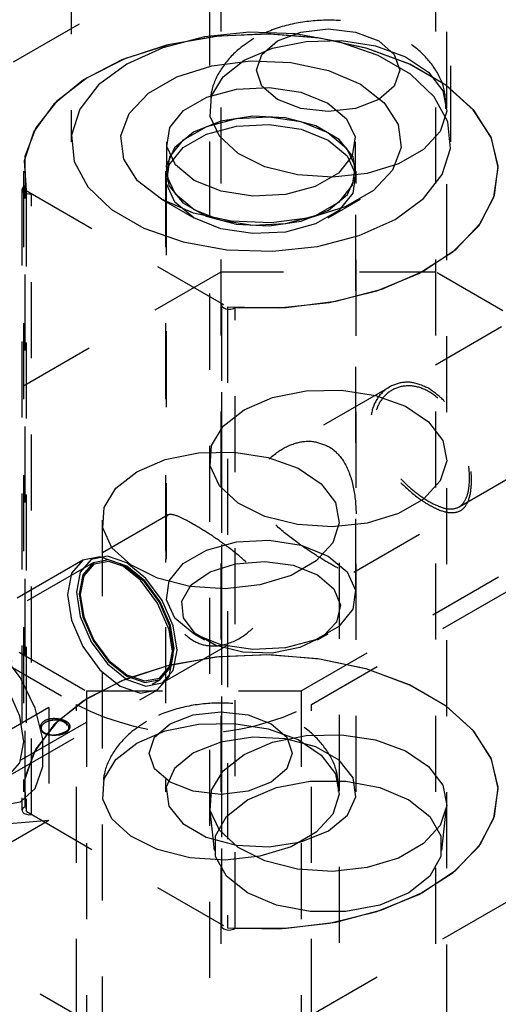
# Model space of a CAD drawing. Header units: inches. Extents: x 1907 to 2452, y -210 to -54.
# Tile 492 of 656: x 2003.591 to 2004.221, y -193.861 to -192.566. Entities that reach past the tile are written whole.
import ezdxf

# ---------------------------------------------------------------- set-up
doc = ezdxf.new("R2010")
doc.units = ezdxf.units.IN
doc.header["$LTSCALE"] = 0.5
doc.header["$MEASUREMENT"] = 0
doc.linetypes.add('HIDDEN', pattern=[0.225, 0.15, -0.075])
doc.layers.add('SID-M-H', color=4, linetype='HIDDEN')

msp = doc.modelspace()

# ---------------------------------------------------------------- linework, layer by layer
at = {"layer": 'SID-M-H'}
for p, q in [((2003.65834, -190.68514), (2003.65834, -192.72649)), ((2004.15834, -192.72649), (2004.15834, -190.68514)), ((2003.8553, -192.08133), (2003.8553, -194.83715)), ((2004.13815, -192.08133), (2004.13815, -194.83715)), ((2003.84048, -192.32625), (2003.84048, -195.08207)), ((2004.15298, -195.08207), (2004.15298, -192.32625)), ((2003.84205, -192.47174), (2002.693, -193.13507)), ((2003.85268, -192.58755), (2003.78855, -192.59845)), ((2003.89324, -192.58243), (2003.83396, -192.58871)), ((2003.91618, -192.58472), (2003.84867, -192.58799)), ((2003.91935, -192.58478), (2003.85268, -192.58755)), ((2003.9534, -192.58453), (2003.89324, -192.58243)), ((2003.98333, -192.58994), (2003.91618, -192.58472)), ((2003.98552, -192.59026), (2003.91935, -192.58478)), ((2003.93008, -192.59398), (2003.96066, -192.58218)), ((2004.01094, -192.59489), (2003.9534, -192.58453)), ((2003.96066, -192.58218), (2003.99673, -192.57804)), ((2003.99673, -192.57804), (2004.03279, -192.58218)), ((2004.03279, -192.58218), (2004.06337, -192.59398)), ((2003.78396, -192.59957), (2003.7251, -192.61893)), ((2003.78855, -192.59845), (2003.7299, -192.61697)), ((2003.83396, -192.58871), (2003.779, -192.60298)), ((2003.84867, -192.58799), (2003.78396, -192.59957)), ((2003.90965, -192.61163), (2003.93008, -192.59398)), ((2003.92371, -192.60333), (2003.96768, -192.59445)), ((2003.96768, -192.59445), (2004.01422, -192.59344)), ((2004.04695, -192.60338), (2003.98333, -192.58994)), ((2004.04816, -192.60373), (2003.98552, -192.59026)), ((2004.06252, -192.61288), (2004.01094, -192.59489)), ((2004.01422, -192.59344), (2004.05921, -192.6004)), ((2004.05921, -192.6004), (2004.09865, -192.61471)), ((2004.06337, -192.59398), (2004.0838, -192.61163)), ((2003.779, -192.60298), (2003.73156, -192.62444)), ((2003.88624, -192.6193), (2003.92371, -192.60333)), ((2003.90248, -192.63245), (2003.90965, -192.61163)), ((2004.10405, -192.62443), (2004.04695, -192.60338)), ((2004.10441, -192.62459), (2004.04816, -192.60373)), ((2004.10513, -192.63749), (2004.06252, -192.61288)), ((2004.0838, -192.61163), (2004.09098, -192.63245)), ((2003.7251, -192.61893), (2003.67485, -192.64517)), ((2003.7299, -192.61697), (2003.67942, -192.64227)), ((2003.73156, -192.62444), (2003.69439, -192.65183)), ((2003.79747, -192.641), (2003.84369, -192.62643)), ((2003.84369, -192.62643), (2003.89514, -192.61997)), ((2003.85858, -192.64093), (2003.88624, -192.6193)), ((2003.89514, -192.61997), (2003.94766, -192.62213)), ((2003.94766, -192.62213), (2003.997, -192.63276)), ((2004.09865, -192.61471), (2004.12903, -192.63509)), ((2004.15196, -192.65208), (2004.10405, -192.62443)), ((2004.15168, -192.65188), (2004.10441, -192.62459)), ((2003.90965, -192.65327), (2003.90248, -192.63245)), ((2003.997, -192.63276), (2004.03915, -192.65097)), ((2004.09098, -192.63245), (2004.0838, -192.65327)), ((2004.13631, -192.66726), (2004.10513, -192.63749)), ((2004.12903, -192.63509), (2004.14765, -192.65973)), ((2003.67485, -192.64517), (2003.63557, -192.67704)), ((2003.67942, -192.64227), (2003.63941, -192.67318)), ((2003.69439, -192.65183), (2003.66966, -192.68356)), ((2003.76024, -192.66249), (2003.79747, -192.641)), ((2003.8432, -192.66631), (2003.85858, -192.64093)), ((2004.03915, -192.65097), (2004.07071, -192.67531)), ((2004.18781, -192.68435), (2004.15168, -192.65188)), ((2004.18841, -192.68505), (2004.15196, -192.65208)), ((2003.735, -192.68917), (2003.76024, -192.66249)), ((2003.83698, -192.66766), (2003.87614, -192.65712)), ((2003.87614, -192.65712), (2003.91918, -192.65495)), ((2003.93008, -192.67093), (2003.90965, -192.65327)), ((2003.91918, -192.65495), (2003.96091, -192.6614)), ((2003.96091, -192.6614), (2003.99631, -192.67571)), ((2004.0838, -192.65327), (2004.06337, -192.67093)), ((2004.14765, -192.65973), (2004.15287, -192.68645)), ((2003.63557, -192.67704), (2003.60912, -192.71304)), ((2003.63941, -192.67318), (2003.61171, -192.7083)), ((2003.80643, -192.6853), (2003.83698, -192.66766)), ((2003.84146, -192.69318), (2003.8432, -192.66631)), ((2003.96066, -192.68272), (2003.93008, -192.67093)), ((2003.99631, -192.67571), (2004.02109, -192.69614)), ((2004.06337, -192.67093), (2004.03279, -192.68272)), ((2004.07071, -192.67531), (2004.08911, -192.70379)), ((2004.15424, -192.70048), (2004.13631, -192.66726)), ((2003.66966, -192.68356), (2003.65879, -192.71778)), ((2003.72381, -192.71887), (2003.735, -192.68917)), ((2003.78817, -192.7079), (2003.80643, -192.6853)), ((2003.99673, -192.68686), (2003.96066, -192.68272)), ((2004.03279, -192.68272), (2003.99673, -192.68686)), ((2004.15287, -192.68645), (2004.14421, -192.71287)), ((2004.21115, -192.72051), (2004.18781, -192.68435)), ((2004.21171, -192.72178), (2004.18841, -192.68505)), ((2003.8553, -192.69941), (2003.8196, -192.71384)), ((2003.83698, -192.70624), (2003.87614, -192.6957)), ((2003.85351, -192.71915), (2003.84146, -192.69318)), ((2003.8974, -192.6929), (2003.8553, -192.69941)), ((2003.87598, -192.70578), (2003.91923, -192.7036)), ((2003.87614, -192.6957), (2003.91918, -192.69352)), ((2003.94082, -192.69509), (2003.8974, -192.6929)), ((2003.91918, -192.69352), (2003.96091, -192.69998)), ((2003.91923, -192.7036), (2003.96116, -192.71008)), ((2003.98032, -192.70572), (2003.94082, -192.69509)), ((2003.96091, -192.69998), (2003.99631, -192.71428)), ((2004.02109, -192.69614), (2004.03227, -192.72023)), ((2004.08911, -192.70379), (2004.09287, -192.73411)), ((2004.15788, -192.73521), (2004.15424, -192.70048)), ((2003.60912, -192.71304), (2003.59672, -192.75149)), ((2003.61171, -192.7083), (2003.59758, -192.74602)), ((2003.7844, -192.73275), (2003.78817, -192.7079)), ((2003.8196, -192.71384), (2003.7946, -192.73445)), ((2003.80594, -192.73409), (2003.83664, -192.71637)), ((2003.80643, -192.72387), (2003.83698, -192.70624)), ((2003.83664, -192.71637), (2003.87598, -192.70578)), ((2003.96116, -192.71008), (2003.99673, -192.72446)), ((2004.01114, -192.72351), (2003.98032, -192.70572)), ((2003.99631, -192.71428), (2004.02109, -192.73472)), ((2004.14421, -192.71287), (2004.12244, -192.73664)), ((2003.65879, -192.71778), (2003.66243, -192.75251)), ((2003.72757, -192.74919), (2003.72381, -192.71887)), ((2003.78393, -192.72649), (2003.78393, -192.76507)), ((2003.78817, -192.74648), (2003.80643, -192.72387)), ((2003.87829, -192.74192), (2003.85351, -192.71915)), ((2003.99673, -192.72446), (2004.02163, -192.74499)), ((2004.02956, -192.74632), (2004.01114, -192.72351)), ((2004.03227, -192.72023), (2004.02851, -192.74508)), ((2004.03275, -192.76507), (2004.03275, -192.72649)), ((2004.22064, -192.75871), (2004.21115, -192.72051)), ((2004.22074, -192.76054), (2004.21171, -192.72178)), ((2003.7946, -192.73445), (2003.78331, -192.75875)), ((2003.79558, -192.75684), (2003.7844, -192.73275)), ((2003.7876, -192.75681), (2003.80594, -192.73409)), ((2003.9136, -192.75945), (2003.87829, -192.74192)), ((2004.02109, -192.73472), (2004.03227, -192.75881)), ((2004.09287, -192.73411), (2004.08167, -192.76381)), ((2004.12244, -192.73664), (2004.08951, -192.75565)), ((2004.14702, -192.76943), (2004.15788, -192.73521)), ((2003.59672, -192.75149), (2003.59898, -192.79058)), ((2003.59758, -192.74602), (2003.59768, -192.78461)), ((2003.66243, -192.75251), (2003.68036, -192.78572)), ((2003.74597, -192.77768), (2003.72757, -192.74919)), ((2003.7844, -192.77133), (2003.78817, -192.74648)), ((2004.02851, -192.74508), (2004.01025, -192.76769)), ((2004.02163, -192.74499), (2004.03286, -192.7692)), ((2004.03336, -192.77138), (2004.02956, -192.74632)), ((2004.08951, -192.75565), (2004.04833, -192.76822)), ((2003.59584, -192.76507), (2003.59584, -193.58161)), ((2003.78284, -192.76507), (2003.78284, -193.58161)), ((2003.78331, -192.75875), (2003.78711, -192.78382)), ((2003.78381, -192.78177), (2003.7876, -192.75681)), ((2003.82037, -192.77728), (2003.79558, -192.75684)), ((2003.95629, -192.77021), (2003.9136, -192.75945)), ((2004.01025, -192.76769), (2003.9797, -192.78532)), ((2004.04833, -192.76822), (2004.00257, -192.77322)), ((2004.03227, -192.75881), (2004.02851, -192.78366)), ((2004.03384, -193.58161), (2004.03384, -192.76507)), ((2004.08167, -192.76381), (2004.05644, -192.79049)), ((2004.21509, -192.79951), (2004.22074, -192.76054)), ((2004.21584, -192.7972), (2004.22064, -192.75871)), ((2003.77752, -192.80201), (2003.74597, -192.77768)), ((2003.78334, -192.77548), (2003.78334, -193.32257)), ((2003.79505, -192.80598), (2003.78381, -192.78177)), ((2003.79558, -192.79542), (2003.7844, -192.77133)), ((2003.85576, -192.79158), (2003.82037, -192.77728)), ((2004.00257, -192.77322), (2003.95629, -192.77021)), ((2004.02208, -192.79569), (2004.03336, -192.77138)), ((2004.03286, -192.7692), (2004.02908, -192.79416)), ((2004.03334, -193.32257), (2004.03334, -192.77548)), ((2004.5712, -192.77014), (2004.08056, -193.05338)), ((2004.12228, -192.80116), (2004.14702, -192.76943)), ((2003.5937, -192.78922), (2003.5937, -193.60576)), ((2003.59397, -192.78788), (2003.59376, -192.78985)), ((2003.59376, -192.78985), (2003.59471, -192.79176)), ((2003.59533, -192.78606), (2003.59397, -192.78788)), ((2003.59471, -192.79176), (2003.59672, -192.79336)), ((2003.59768, -192.78461), (2003.59533, -192.78606)), ((2003.59672, -192.79336), (2003.59955, -192.79448)), ((2003.59768, -193.60116), (2003.59768, -192.78461)), ((2003.59898, -192.79058), (2003.86414, -192.94366)), ((2003.59898, -192.79058), (2003.59898, -193.60712)), ((2003.59955, -192.79448), (2003.60287, -192.79498)), ((2003.60287, -192.79498), (2003.60629, -192.7948)), ((2003.60629, -193.61134), (2003.60629, -192.7948)), ((2003.68036, -192.78572), (2003.71154, -192.8155)), ((2003.78711, -192.78382), (2003.80553, -192.80662)), ((2003.89749, -192.79804), (2003.85576, -192.79158)), ((2003.9797, -192.78532), (2003.94054, -192.79587)), ((2004.02851, -192.78366), (2004.01025, -192.80626)), ((2004.02908, -192.79416), (2004.01073, -192.81687)), ((2004.05644, -192.79049), (2004.0192, -192.81199)), ((2003.7775, -192.802), (2003.81993, -192.8265)), ((2003.81968, -192.82023), (2003.77752, -192.80201)), ((2003.81995, -192.82651), (2003.79505, -192.80598)), ((2003.82037, -192.81585), (2003.79558, -192.79542)), ((2003.80553, -192.80662), (2003.83635, -192.82442)), ((2003.94054, -192.79587), (2003.89749, -192.79804)), ((2003.96137, -193.44881), (2005.09274, -192.79568)), ((2003.97463, -193.46667), (2005.12368, -192.80334)), ((2004.01025, -192.80626), (2003.9797, -192.8239)), ((2003.99674, -192.8265), (2004.03917, -192.802)), ((2003.99708, -192.8163), (2004.02208, -192.79569)), ((2004.08511, -192.82854), (2004.12228, -192.80116)), ((2004.19502, -192.83687), (2004.21509, -192.79951)), ((2004.19697, -192.83422), (2004.21584, -192.7972)), ((2003.71154, -192.8155), (2003.75416, -192.8401)), ((2003.86901, -192.83085), (2003.81968, -192.82023)), ((2003.85576, -192.83016), (2003.82037, -192.81585)), ((2003.96138, -192.83073), (2003.99708, -192.8163)), ((2004.0192, -192.81199), (2003.97299, -192.82656)), ((2004.01073, -192.81687), (2003.98003, -192.8346)), ((2003.85551, -192.84088), (2003.81995, -192.82651)), ((2003.83635, -192.82442), (2003.87586, -192.83505)), ((2003.89749, -192.83662), (2003.85576, -192.83016)), ((2003.92153, -192.83302), (2003.86901, -192.83085)), ((2003.91928, -192.83724), (2003.96138, -192.83073)), ((2003.97299, -192.82656), (2003.92153, -192.83302)), ((2003.9797, -192.8239), (2003.94054, -192.83444)), ((2004.03767, -192.85), (2004.08511, -192.82854)), ((2003.75416, -192.8401), (2003.80573, -192.8581)), ((2003.89744, -192.84737), (2003.85551, -192.84088)), ((2003.87586, -192.83505), (2003.91928, -192.83724)), ((2003.94069, -192.84519), (2003.89744, -192.84737)), ((2003.94054, -192.83444), (2003.89749, -192.83662)), ((2003.98003, -192.8346), (2003.94069, -192.84519)), ((2004.16148, -192.87085), (2004.19502, -192.83687)), ((2004.16488, -192.86808), (2004.19697, -192.83422)), ((2003.80573, -192.8581), (2003.86327, -192.86845)), ((2003.98271, -192.86428), (2004.03767, -192.85)), ((2003.86327, -192.86845), (2003.92343, -192.87055)), ((2003.92343, -192.87055), (2003.98271, -192.86428)), ((2004.11604, -192.89986), (2004.16148, -192.87085)), ((2004.12106, -192.89722), (2004.16488, -192.86808)), ((2002.72393, -192.89774), (2003.67853, -193.44881)), ((2003.8553, -192.89787), (2002.72393, -193.55099)), ((2004.13815, -192.89787), (2003.8553, -192.89787)), ((2004.06751, -192.92032), (2004.12106, -192.89722)), ((2005.09274, -193.44894), (2004.13815, -192.89787)), ((2002.693, -192.90539), (2003.66527, -193.46667)), ((2004.06083, -192.92253), (2004.11604, -192.89986)), ((2003.99846, -192.93781), (2004.06083, -192.92253)), ((2004.00667, -192.93631), (2004.06751, -192.92032)), ((2004.16908, -193.20666), (2004.65969, -192.92343)), ((2003.94133, -192.94446), (2004.00667, -192.93631)), ((2003.85649, -192.94093), (2003.85649, -193.75747)), ((2003.85684, -192.93944), (2003.85653, -192.94141)), ((2003.85653, -192.94141), (2003.85739, -192.94333)), ((2003.85684, -193.75598), (2003.85684, -192.93944)), ((2003.85739, -192.94333), (2003.85933, -192.94496)), ((2003.85933, -192.94496), (2003.86211, -192.94612)), ((2003.86211, -192.94612), (2003.8654, -192.94667)), ((2003.86414, -192.94366), (2003.86414, -193.7602)), ((2003.86414, -192.94366), (2003.93186, -192.94496)), ((2003.8654, -192.94667), (2003.86883, -192.94655)), ((2003.86883, -192.94655), (2003.87198, -192.94576)), ((2003.87198, -192.94576), (2003.87448, -192.94441)), ((2003.87448, -193.76095), (2003.87448, -192.94441)), ((2003.87448, -192.94441), (2003.94133, -192.94446)), ((2003.93186, -192.94496), (2003.99846, -192.93781)), ((2004.07742, -193.04914), (2003.93668, -193.13038)), ((2003.96768, -193.05416), (2004.01422, -193.05316)), ((2004.01422, -193.05316), (2004.05921, -193.06012)), ((2003.88624, -193.07901), (2003.92371, -193.06304)), ((2003.92371, -193.06304), (2003.96768, -193.05416)), ((2004.05921, -193.06012), (2004.09865, -193.07442)), ((2003.85858, -193.10064), (2003.88624, -193.07901)), ((2004.09865, -193.07442), (2004.12903, -193.0948)), ((2003.8432, -193.12602), (2003.85858, -193.10064)), ((2004.12903, -193.0948), (2004.14765, -193.11944)), ((2003.84146, -193.15289), (2003.8432, -193.12602)), ((2004.14765, -193.11944), (2004.15287, -193.14616)), ((2003.78229, -193.14455), (2003.82626, -193.13567)), ((2003.82626, -193.13567), (2003.8728, -193.13466)), ((2003.8728, -193.13466), (2003.91779, -193.14162)), ((2003.91779, -193.14162), (2003.95722, -193.15593)), ((2003.74482, -193.16052), (2003.78229, -193.14455)), ((2003.85351, -193.17886), (2003.84146, -193.15289)), ((2003.95722, -193.15593), (2003.9876, -193.17631)), ((2004.15287, -193.14616), (2004.14421, -193.17258)), ((2003.71716, -193.18215), (2003.74482, -193.16052)), ((2003.70178, -193.20753), (2003.71716, -193.18215)), ((2003.87829, -193.20163), (2003.85351, -193.17886)), ((2003.9876, -193.17631), (2004.00623, -193.20095)), ((2004.14421, -193.17258), (2004.12244, -193.19635)), ((2003.70004, -193.2344), (2003.70178, -193.20753)), ((2003.9136, -193.21917), (2003.87829, -193.20163)), ((2004.00623, -193.20095), (2004.01144, -193.22767)), ((2004.12244, -193.19635), (2004.08951, -193.21537)), ((2003.78612, -193.2173), (2003.68469, -193.27585)), ((2003.95629, -193.22992), (2003.9136, -193.21917)), ((2003.97463, -193.87494), (2005.12368, -193.21161)), ((2004.03043, -193.29276), (2004.17113, -193.21154)), ((2004.08951, -193.21537), (2004.04833, -193.22793)), ((2003.69905, -193.2243), (2003.69905, -195.98012)), ((2003.71209, -193.26037), (2003.70004, -193.2344)), ((2004.00257, -193.23293), (2003.95629, -193.22992)), ((2004.04833, -193.22793), (2004.00257, -193.23293)), ((2004.01144, -193.22767), (2004.00279, -193.25409)), ((2004.01155, -195.98012), (2004.01155, -193.2243)), ((2003.73687, -193.28314), (2003.71209, -193.26037)), ((2003.83664, -193.26346), (2003.87598, -193.25286)), ((2003.87598, -193.25286), (2003.91923, -193.25068)), ((2003.91923, -193.25068), (2003.96116, -193.25717)), ((2003.96116, -193.25717), (2003.99673, -193.27154)), ((2004.00279, -193.25409), (2003.98102, -193.27786)), ((2003.69639, -193.27234), (2003.67382, -193.27673)), ((2003.70619, -193.27168), (2003.68469, -193.27585)), ((2003.72303, -193.2816), (2003.69639, -193.27234)), ((2003.73156, -193.28049), (2003.70619, -193.27168)), ((2003.80594, -193.28118), (2003.83664, -193.26346)), ((2003.99673, -193.27154), (2004.02163, -193.29207)), ((2003.68731, -193.2804), (2003.15698, -193.58655)), ((2003.67382, -193.27673), (2003.47727, -193.39019)), ((2003.67382, -193.27673), (2003.65873, -193.2941)), ((2003.68469, -193.27585), (2003.67032, -193.29239)), ((2003.68731, -193.2804), (2003.67375, -193.29601)), ((2003.68838, -193.28226), (2003.67514, -193.29749)), ((2003.70761, -193.27646), (2003.68731, -193.2804)), ((2003.70819, -193.27841), (2003.68838, -193.28226)), ((2003.73156, -193.28478), (2003.70761, -193.27646)), ((2003.73156, -193.28653), (2003.70819, -193.27841)), ((2003.74966, -193.3031), (2003.72303, -193.2816)), ((2003.73157, -193.28654), (2003.72304, -193.28161)), ((2003.75693, -193.30097), (2003.73156, -193.28049)), ((2003.75551, -193.30411), (2003.73156, -193.28478)), ((2003.75493, -193.30539), (2003.73156, -193.28653)), ((2003.77217, -193.30067), (2003.73687, -193.28314)), ((2003.7876, -193.30389), (2003.80594, -193.28118)), ((2003.84126, -193.29226), (2003.87497, -193.28142)), ((2003.87497, -193.28142), (2003.91319, -193.27835)), ((2003.91319, -193.27835), (2003.95075, -193.28345)), ((2003.98102, -193.27786), (2003.94809, -193.29687)), ((2003.95075, -193.28345), (2003.98258, -193.29604)), ((2003.65873, -193.2941), (2003.65343, -193.32179)), ((2003.67032, -193.29239), (2003.66527, -193.31878)), ((2003.67375, -193.29601), (2003.66898, -193.32092)), ((2003.67514, -193.29749), (2003.6705, -193.32179)), ((2003.81661, -193.3094), (2003.84126, -193.29226)), ((2003.94809, -193.29687), (2003.90691, -193.30944)), ((2003.98258, -193.29604), (2004.00439, -193.31441)), ((2004.02163, -193.29207), (2004.03286, -193.31628)), ((2003.77224, -193.33355), (2003.74966, -193.3031)), ((2003.77474, -193.33211), (2003.75493, -193.30539)), ((2003.77581, -193.33149), (2003.75551, -193.30411)), ((2003.77844, -193.32998), (2003.75693, -193.30097)), ((2003.81486, -193.31143), (2003.77217, -193.30067)), ((2003.78381, -193.32886), (2003.7876, -193.30389)), ((2003.80434, -193.33052), (2003.81661, -193.3094)), ((2003.86115, -193.31444), (2003.81486, -193.31143)), ((2003.90691, -193.30944), (2003.86115, -193.31444)), ((2003.65343, -193.32179), (2003.65873, -193.35561)), ((2003.66527, -193.31878), (2003.67032, -193.35098)), ((2003.66898, -193.32092), (2003.67375, -193.35132)), ((2003.6705, -193.32179), (2003.67514, -193.35146)), ((2004.00439, -193.31441), (2004.01323, -193.3361)), ((2004.03286, -193.31628), (2004.02908, -193.34124)), ((2003.51776, -193.33199), (2003.62912, -193.47051)), ((2003.78733, -193.36833), (2003.77224, -193.33355)), ((2003.78798, -193.36263), (2003.77474, -193.33211)), ((2003.78938, -193.36277), (2003.77581, -193.33149)), ((2003.79281, -193.36311), (2003.77844, -193.32998)), ((2003.79505, -193.35306), (2003.78381, -193.32886)), ((2003.80613, -193.35278), (2003.80434, -193.33052)), ((2004.01323, -193.3361), (2004.00789, -193.35816)), ((2003.67032, -193.35098), (2003.68469, -193.38411)), ((2003.67375, -193.35132), (2003.68731, -193.3826)), ((2003.67514, -193.35146), (2003.68838, -193.38198)), ((2004.02908, -193.34124), (2004.01073, -193.36396)), ((2003.65873, -193.35561), (2003.67382, -193.39039)), ((2003.79263, -193.3923), (2003.78798, -193.36263)), ((2003.79414, -193.39317), (2003.78938, -193.36277)), ((2003.79785, -193.39531), (2003.79281, -193.36311)), ((2003.81995, -193.37359), (2003.79505, -193.35306)), ((2003.82171, -193.37315), (2003.80613, -193.35278)), ((2004.01073, -193.36396), (2003.98003, -193.38168)), ((2004.00789, -193.35816), (2003.98912, -193.37762)), ((2003.79263, -193.40215), (2003.78733, -193.36833)), ((2003.81993, -193.37358), (2003.83408, -193.38175)), ((2003.85551, -193.38797), (2003.81995, -193.37359)), ((2003.849, -193.38891), (2003.82171, -193.37315)), ((2003.9826, -193.38175), (2003.99674, -193.37358)), ((2003.67382, -193.39039), (2003.69639, -193.42085)), ((2003.68469, -193.38411), (2003.70619, -193.41312)), ((2003.68731, -193.3826), (2003.70761, -193.40998)), ((2003.68838, -193.38198), (2003.70819, -193.4087)), ((2003.77843, -193.43824), (2003.88005, -193.37958)), ((2003.8843, -193.3979), (2003.849, -193.38891)), ((2003.89744, -193.39445), (2003.85551, -193.38797)), ((2003.98003, -193.38168), (2003.94069, -193.39227)), ((2003.98912, -193.37762), (2003.95943, -193.39185)), ((2003.59153, -193.43139), (2003.56506, -193.39614)), ((2003.78733, -193.42985), (2003.79263, -193.40215)), ((2003.78798, -193.4166), (2003.79263, -193.3923)), ((2003.78938, -193.41807), (2003.79414, -193.39317)), ((2003.79263, -193.40215), (2003.79263, -193.3923)), ((2003.79281, -193.4217), (2003.79785, -193.39531)), ((2003.91618, -193.40126), (2003.84867, -193.40453)), ((2003.91935, -193.40132), (2003.85268, -193.40409)), ((2003.92284, -193.39893), (2003.8843, -193.3979)), ((2003.94069, -193.39227), (2003.89744, -193.39445)), ((2003.98333, -193.40648), (2003.91618, -193.40126)), ((2003.98552, -193.4068), (2003.91935, -193.40132)), ((2003.95943, -193.39185), (2003.92284, -193.39893)), ((2003.70619, -193.41312), (2003.73156, -193.4336)), ((2003.70761, -193.40998), (2003.73156, -193.42931)), ((2003.70819, -193.4087), (2003.73156, -193.42756)), ((2003.78396, -193.41611), (2003.7251, -193.43548)), ((2003.78855, -193.41499), (2003.7299, -193.43351)), ((2003.84867, -193.40453), (2003.78396, -193.41611)), ((2003.85268, -193.40409), (2003.78855, -193.41499)), ((2004.04695, -193.41992), (2003.98333, -193.40648)), ((2004.04816, -193.42027), (2003.98552, -193.4068)), ((2003.69639, -193.42085), (2003.72303, -193.44234)), ((2003.73156, -193.42756), (2003.75493, -193.43568)), ((2003.73156, -193.42931), (2003.75551, -193.43763)), ((2003.77474, -193.43183), (2003.78798, -193.4166)), ((2003.77581, -193.43369), (2003.78938, -193.41807)), ((2003.77844, -193.43823), (2003.79281, -193.4217)), ((2004.10405, -193.44097), (2004.04695, -193.41992)), ((2004.10441, -193.44113), (2004.04816, -193.42027)), ((2003.24548, -193.73984), (2003.77581, -193.43369)), ((2003.61095, -193.47141), (2003.59153, -193.43139)), ((2003.7251, -193.43548), (2003.67485, -193.46171)), ((2003.7299, -193.43351), (2003.67942, -193.45881)), ((2003.73156, -193.4336), (2003.75693, -193.44241)), ((2003.75493, -193.43568), (2003.77474, -193.43183)), ((2003.75551, -193.43763), (2003.77581, -193.43369)), ((2003.75693, -193.44241), (2003.77844, -193.43823)), ((2003.77224, -193.44721), (2003.78733, -193.42985)), ((2004.15196, -193.46863), (2004.10405, -193.44097)), ((2004.15168, -193.46842), (2004.10441, -193.44113)), ((2003.59078, -193.4818), (2003.57569, -193.44702)), ((2003.57569, -193.56068), (2003.77224, -193.44721)), ((2003.67853, -193.44881), (2003.96137, -193.44881)), ((2003.67853, -193.44881), (2003.67853, -196.20464)), ((2003.72303, -193.44234), (2003.74966, -193.4516)), ((2003.74966, -193.4516), (2003.77224, -193.44721)), ((2003.96137, -193.44881), (2003.96137, -196.20464)), ((2003.67485, -193.46171), (2003.63557, -193.49358)), ((2003.67942, -193.45881), (2003.63941, -193.48972)), ((2003.66527, -193.87494), (2003.66527, -193.46667)), ((2003.97463, -193.87494), (2003.97463, -193.46667)), ((2003.62912, -193.47051), (2003.57139, -193.50384)), ((2003.62122, -193.51187), (2003.61095, -193.47141)), ((2003.62912, -193.47051), (2003.62912, -193.61899)), ((2003.78866, -193.49203), (2003.81924, -193.48023)), ((2003.81924, -193.48023), (2003.8553, -193.47609)), ((2003.8553, -193.47609), (2003.89137, -193.48023)), ((2003.89137, -193.48023), (2003.92195, -193.49203)), ((2004.18781, -193.50089), (2004.15168, -193.46842)), ((2004.18841, -193.50159), (2004.15196, -193.46863)), ((2003.59608, -193.51561), (2003.59078, -193.4818)), ((2003.63557, -193.49358), (2003.60912, -193.52958)), ((2003.63941, -193.48972), (2003.61171, -193.52485)), ((2003.65706, -193.49632), (2003.6568, -193.4936)), ((2003.76823, -193.50968), (2003.78866, -193.49203)), ((2003.78229, -193.50138), (2003.82626, -193.4925)), ((2003.82626, -193.4925), (2003.8728, -193.49149)), ((2003.8728, -193.49149), (2003.91779, -193.49845)), ((2003.92195, -193.49203), (2003.94238, -193.50968)), ((2003.63397, -193.50678), (2003.63868, -193.50693)), ((2003.63398, -193.50707), (2003.63397, -193.50678)), ((2003.634, -193.50731), (2003.63398, -193.50707)), ((2003.64273, -193.50696), (2003.63856, -193.50741)), ((2003.63868, -193.50693), (2003.64332, -193.50643)), ((2003.6466, -193.50595), (2003.64273, -193.50696)), ((2003.64332, -193.50643), (2003.64762, -193.50531)), ((2003.64995, -193.50443), (2003.6466, -193.50595)), ((2003.64762, -193.50531), (2003.65134, -193.50363)), ((2003.65257, -193.5025), (2003.64995, -193.50443)), ((2003.65134, -193.50363), (2003.65425, -193.50148)), ((2003.65432, -193.50027), (2003.65257, -193.5025)), ((2003.65425, -193.50148), (2003.6562, -193.499)), ((2003.6551, -193.49786), (2003.65432, -193.50027)), ((2003.65486, -193.49541), (2003.6551, -193.49786)), ((2003.6562, -193.499), (2003.65706, -193.49632)), ((2003.74482, -193.51735), (2003.78229, -193.50138)), ((2003.91779, -193.49845), (2003.95722, -193.51276)), ((2003.96768, -193.50734), (2004.01422, -193.50634)), ((2004.01422, -193.50634), (2004.05921, -193.5133)), ((2004.21115, -193.53705), (2004.18781, -193.50089)), ((2004.21171, -193.53832), (2004.18841, -193.50159)), ((2003.59078, -193.54331), (2003.59608, -193.51561)), ((2003.62122, -193.54838), (2003.62122, -193.51187)), ((2003.63403, -193.50749), (2003.634, -193.50731)), ((2003.63407, -193.50759), (2003.63403, -193.50749)), ((2003.63412, -193.50762), (2003.63407, -193.50759)), ((2003.63418, -193.50758), (2003.63412, -193.50762)), ((2003.63425, -193.50746), (2003.63418, -193.50758)), ((2003.63432, -193.50727), (2003.63425, -193.50746)), ((2003.63856, -193.50741), (2003.63432, -193.50727)), ((2003.71716, -193.53898), (2003.74482, -193.51735)), ((2003.76105, -193.5305), (2003.76823, -193.50968)), ((2003.8553, -193.51595), (2003.8196, -193.53038)), ((2003.8974, -193.50944), (2003.8553, -193.51595)), ((2003.88624, -193.53219), (2003.92371, -193.51622)), ((2003.94082, -193.51163), (2003.8974, -193.50944)), ((2003.92371, -193.51622), (2003.96768, -193.50734)), ((2003.98032, -193.52226), (2003.94082, -193.51163)), ((2003.94238, -193.50968), (2003.94955, -193.5305)), ((2003.95722, -193.51276), (2003.9876, -193.53314)), ((2004.05921, -193.5133), (2004.09865, -193.5276)), ((2003.60912, -193.52958), (2003.59672, -193.56803)), ((2003.61171, -193.52485), (2003.59758, -193.56256)), ((2003.76823, -193.55132), (2003.76105, -193.5305)), ((2003.8196, -193.53038), (2003.7946, -193.55099)), ((2003.85858, -193.55382), (2003.88624, -193.53219)), ((2003.94955, -193.5305), (2003.94238, -193.55132)), ((2004.01114, -193.54005), (2003.98032, -193.52226)), ((2004.09865, -193.5276), (2004.12903, -193.54798)), ((2003.57569, -193.56067), (2003.59078, -193.54331)), ((2003.70178, -193.56436), (2003.71716, -193.53898)), ((2003.9876, -193.53314), (2004.00623, -193.55778)), ((2004.02956, -193.56286), (2004.01114, -193.54005)), ((2004.22064, -193.57525), (2004.21115, -193.53705)), ((2004.22074, -193.57708), (2004.21171, -193.53832)), ((2003.61095, -193.57698), (2003.62122, -193.54838)), ((2003.78866, -193.56897), (2003.76823, -193.55132)), ((2003.7946, -193.55099), (2003.78331, -193.5753)), ((2003.8432, -193.5792), (2003.85858, -193.55382)), ((2003.94238, -193.55132), (2003.92195, -193.56897)), ((2004.00623, -193.55778), (2004.01144, -193.5845)), ((2004.12903, -193.54798), (2004.14765, -193.57262)), ((2003.59672, -193.56803), (2003.59898, -193.60712)), ((2003.59758, -193.56256), (2003.59768, -193.60116)), ((2003.70004, -193.59123), (2003.70178, -193.56436)), ((2003.81924, -193.58077), (2003.78866, -193.56897)), ((2003.92195, -193.56897), (2003.89137, -193.58077)), ((2003.92857, -193.57591), (2003.97324, -193.56753)), ((2003.97324, -193.56753), (2004.02021, -193.56753)), ((2004.02021, -193.56753), (2004.06488, -193.57591)), ((2004.03336, -193.58792), (2004.02956, -193.56286)), ((2003.59153, -193.59458), (2003.61095, -193.57698)), ((2003.78331, -193.5753), (2003.78711, -193.60036)), ((2003.8553, -193.58491), (2003.81924, -193.58077)), ((2003.84146, -193.60607), (2003.8432, -193.5792)), ((2003.89137, -193.58077), (2003.8553, -193.58491)), ((2003.89057, -193.59185), (2003.92857, -193.57591)), ((2004.01144, -193.5845), (2004.00279, -193.61092)), ((2004.06488, -193.57591), (2004.10288, -193.59185)), ((2004.14765, -193.57262), (2004.15287, -193.59934)), ((2004.21509, -193.61606), (2004.22074, -193.57708)), ((2004.21584, -193.61374), (2004.22064, -193.57525)), ((2003.56506, -193.59927), (2003.59153, -193.59458)), ((2003.71209, -193.6172), (2003.70004, -193.59123)), ((2003.86296, -193.61378), (2003.89057, -193.59185)), ((2004.02208, -193.61223), (2004.03336, -193.58792)), ((2004.10288, -193.59185), (2004.13049, -193.61378)), ((2003.59397, -193.60442), (2003.59376, -193.60639)), ((2003.59376, -193.60639), (2003.59471, -193.6083)), ((2003.59533, -193.6026), (2003.59397, -193.60442)), ((2003.59471, -193.6083), (2003.59672, -193.6099)), ((2003.59768, -193.60116), (2003.59533, -193.6026)), ((2003.59672, -193.6099), (2003.59955, -193.61102)), ((2003.59898, -193.60712), (2003.86414, -193.7602)), ((2003.78711, -193.60036), (2003.80553, -193.62317)), ((2003.84077, -193.60155), (2003.84689, -193.65849)), ((2003.85351, -193.63204), (2003.84146, -193.60607)), ((2004.15287, -193.59934), (2004.14421, -193.62576)), ((2004.14656, -193.65849), (2004.15268, -193.60155)), ((2003.62912, -193.61899), (2003.51776, -193.62895)), ((2003.62912, -193.61899), (2003.57139, -193.65232)), ((2003.59955, -193.61102), (2003.60287, -193.61152)), ((2003.60287, -193.61152), (2003.60629, -193.61134)), ((2003.73687, -193.63996), (2003.71209, -193.6172)), ((2003.80553, -193.62317), (2003.83635, -193.64096)), ((2003.84845, -193.63957), (2003.86296, -193.61378)), ((2004.00279, -193.61092), (2003.98102, -193.63469)), ((2003.99708, -193.63284), (2004.02208, -193.61223)), ((2004.13049, -193.61378), (2004.145, -193.63957)), ((2004.19502, -193.65341), (2004.21509, -193.61606)), ((2004.19697, -193.65076), (2004.21584, -193.61374)), ((2003.87829, -193.65481), (2003.85351, -193.63204)), ((2003.98102, -193.63469), (2003.94809, -193.6537)), ((2003.96138, -193.64727), (2003.99708, -193.63284)), ((2004.14421, -193.62576), (2004.12244, -193.64953)), ((2003.77217, -193.6575), (2003.73687, -193.63996)), ((2003.83635, -193.64096), (2003.87586, -193.65159)), ((2003.84845, -193.66669), (2003.84845, -193.63957)), ((2003.91928, -193.65378), (2003.96138, -193.64727)), ((2004.145, -193.63957), (2004.145, -193.66669)), ((2003.81486, -193.66825), (2003.77217, -193.6575)), ((2003.87586, -193.65159), (2003.91928, -193.65378)), ((2003.9136, -193.67235), (2003.87829, -193.65481)), ((2003.94809, -193.6537), (2003.90691, -193.66627)), ((2004.12244, -193.64953), (2004.08951, -193.66855)), ((2004.16148, -193.68739), (2004.19502, -193.65341)), ((2004.16488, -193.68462), (2004.19697, -193.65076)), ((2003.86115, -193.67127), (2003.81486, -193.66825)), ((2003.86296, -193.69247), (2003.84845, -193.66669)), ((2003.90691, -193.66627), (2003.86115, -193.67127)), ((2003.95629, -193.6831), (2003.9136, -193.67235)), ((2004.08951, -193.66855), (2004.04833, -193.68111)), ((2004.145, -193.66669), (2004.13049, -193.69247)), ((2004.00257, -193.68611), (2003.95629, -193.6831)), ((2004.04833, -193.68111), (2004.00257, -193.68611)), ((2004.11604, -193.7164), (2004.16148, -193.68739)), ((2004.12106, -193.71376), (2004.16488, -193.68462)), ((2003.89057, -193.71441), (2003.86296, -193.69247)), ((2004.13049, -193.69247), (2004.10288, -193.71441)), ((2004.06751, -193.73686), (2004.12106, -193.71376)), ((2003.92857, -193.73035), (2003.89057, -193.71441)), ((2004.06083, -193.73907), (2004.11604, -193.7164)), ((2004.10288, -193.71441), (2004.06488, -193.73035)), ((2003.97324, -193.73873), (2003.92857, -193.73035)), ((2004.02021, -193.73873), (2003.97324, -193.73873)), ((2003.99846, -193.75435), (2004.06083, -193.73907)), ((2004.00667, -193.75285), (2004.06751, -193.73686)), ((2004.06488, -193.73035), (2004.02021, -193.73873)), ((2003.4443, -193.74738), (2003.66527, -193.87494)), ((2003.94133, -193.761), (2004.00667, -193.75285)), ((2003.85684, -193.75598), (2003.85653, -193.75795)), ((2003.85653, -193.75795), (2003.85739, -193.75987)), ((2003.85739, -193.75987), (2003.85933, -193.7615)), ((2003.85933, -193.7615), (2003.86211, -193.76266)), ((2003.86211, -193.76266), (2003.8654, -193.76321)), ((2003.86414, -193.7602), (2003.93186, -193.7615)), ((2003.8654, -193.76321), (2003.86883, -193.76309)), ((2003.86883, -193.76309), (2003.87198, -193.7623)), ((2003.87198, -193.7623), (2003.87448, -193.76095)), ((2003.87448, -193.76095), (2003.94133, -193.761)), ((2003.93186, -193.7615), (2003.99846, -193.75435))]:
    msp.add_line(p, q, dxfattribs=at)
for centre, radius, start, end in [((2003.81995, -193.16814), 0.33622, 242.60967, 297.39033), ((2003.65478, -193.49338), 0.00203, 272.26429, 353.70611)]:
    msp.add_arc(centre, radius, start, end, dxfattribs=at)
for points, knots in [([(2004.1518, -192.68305), (2004.15151, -192.67407), (2004.15088, -192.65418), (2004.13621, -192.62651), (2004.11357, -192.60224), (2004.08294, -192.58334), (2004.04502, -192.57052), (2004.0017, -192.56526), (2003.95697, -192.56874), (2003.92247, -192.57854), (2003.90456, -192.58801), (2003.89908, -192.59091)], [0, 0, 0, 0, 0.0881971, 0.1952786, 0.3021655, 0.417021, 0.5425899, 0.6730798, 0.8049096, 0.940402, 1, 1, 1, 1]), ([(2003.89908, -192.59091), (2003.89207, -192.59543), (2003.87518, -192.6063), (2003.85514, -192.62957), (2003.84189, -192.65697), (2003.84178, -192.67519), (2003.84173, -192.68242)], [0, 0, 0, 0, 0.2167246, 0.521584, 0.810235, 1, 1, 1, 1]), ([(2004.12931, -193.05088), (2004.12182, -193.04761), (2004.10685, -193.04108), (2004.08436, -193.04415), (2004.06559, -193.05618), (2004.05377, -193.07652), (2004.05162, -193.10182), (2004.059, -193.12861), (2004.07431, -193.15491), (2004.09542, -193.17894), (2004.11497, -193.19519), (2004.12597, -193.20193), (2004.12931, -193.20398)], [0, 0, 0, 0, 0.1041565, 0.2082101, 0.314967, 0.4240788, 0.5301034, 0.6323328, 0.7359996, 0.8439856, 0.9526476, 1, 1, 1, 1]), ([(2004.12931, -193.19969), (2004.12223, -193.19506), (2004.10808, -193.18581), (2004.08696, -193.16482), (2004.06945, -193.14057), (2004.05851, -193.11433), (2004.05656, -193.08924), (2004.06353, -193.06816), (2004.07792, -193.05309), (2004.09779, -193.04609), (2004.12004, -193.04907), (2004.14106, -193.0619), (2004.15863, -193.08257), (2004.17189, -193.10885), (2004.1803, -193.1379), (2004.1836, -193.16554), (2004.18194, -193.18786), (2004.17555, -193.20306), (2004.16414, -193.21021), (2004.14837, -193.2093), (2004.13535, -193.20273), (2004.12931, -193.19969)], [0, 0, 0, 0, 0.0522561, 0.1044657, 0.1578957, 0.2123579, 0.2654323, 0.3168338, 0.3688932, 0.4228736, 0.4771253, 0.5296216, 0.5810972, 0.6336858, 0.6879526, 0.7419002, 0.7938504, 0.8453086, 0.8984657, 0.9529285, 1, 1, 1, 1]), ([(2004.12931, -193.20398), (2004.13326, -193.20609), (2004.14423, -193.21192), (2004.1599, -193.21563), (2004.17383, -193.21187), (2004.18267, -193.19889), (2004.18618, -193.17734), (2004.18459, -193.15001), (2004.17816, -193.12016), (2004.16647, -193.09084), (2004.14993, -193.06568), (2004.13592, -193.05562), (2004.12931, -193.05088)], [0, 0, 0, 0, 0.0577832, 0.1601947, 0.2650037, 0.3735992, 0.4816305, 0.5851654, 0.687458, 0.7934948, 0.9025803, 1, 1, 1, 1]), ([(2003.99708, -193.12721), (2003.99017, -193.12436), (2003.97636, -193.11868), (2003.95264, -193.12203), (2003.92863, -193.13371), (2003.90979, -193.15255), (2003.90032, -193.17448), (2003.90114, -193.19358), (2003.91109, -193.21371), (2003.93044, -193.23412), (2003.95639, -193.25428), (2003.98191, -193.27139), (2004.00268, -193.28376), (2004.01807, -193.29142), (2004.02824, -193.29435), (2004.0336, -193.29148), (2004.03398, -193.28114), (2004.03353, -193.26308), (2004.03378, -193.24123), (2004.03403, -193.21188), (2004.03083, -193.17782), (2004.01979, -193.14803), (2004.00621, -193.13289), (2003.9986, -193.12816), (2003.99708, -193.12721)], [0, 0, 0, 0, 0.0445644, 0.0889573, 0.1375074, 0.1957828, 0.2340845, 0.2726342, 0.3072641, 0.3634262, 0.4209421, 0.4667409, 0.5127437, 0.5542704, 0.5974087, 0.6478454, 0.7075832, 0.7439773, 0.7805016, 0.8256937, 0.8860142, 0.9466116, 0.9893313, 1, 1, 1, 1]), ([(2003.8196, -193.22967), (2003.82651, -193.23382), (2003.84031, -193.24211), (2003.86403, -193.25852), (2003.88805, -193.27765), (2003.90689, -193.29772), (2003.91635, -193.31909), (2003.91554, -193.33827), (2003.90559, -193.35884), (2003.88623, -193.37778), (2003.86028, -193.3895), (2003.83477, -193.39027), (2003.814, -193.38106), (2003.79861, -193.36367), (2003.78843, -193.34013), (2003.78308, -193.30978), (2003.78269, -193.27898), (2003.78314, -193.25317), (2003.7829, -193.23491), (2003.78264, -193.22147), (2003.78584, -193.21523), (2003.79688, -193.21767), (2003.81046, -193.22446), (2003.81807, -193.2288), (2003.8196, -193.22967)], [0, 0, 0, 0, 0.0445644, 0.0889573, 0.1375074, 0.1957828, 0.2340845, 0.2726342, 0.3072641, 0.3634262, 0.4209421, 0.4667409, 0.5127437, 0.5542704, 0.5974087, 0.6478454, 0.7075832, 0.7439773, 0.7805016, 0.8256937, 0.8860142, 0.9466116, 0.9893313, 1, 1, 1, 1]), ([(2004.01038, -193.5811), (2004.01009, -193.57212), (2004.00946, -193.55222), (2003.99479, -193.52456), (2003.97215, -193.50029), (2003.94152, -193.48139), (2003.9036, -193.46856), (2003.86028, -193.46331), (2003.81555, -193.46679), (2003.78105, -193.47659), (2003.76314, -193.48606), (2003.75766, -193.48896)], [0, 0, 0, 0, 0.0881971, 0.1952786, 0.3021655, 0.417021, 0.5425899, 0.6730798, 0.8049096, 0.940402, 1, 1, 1, 1]), ([(2003.6568, -193.4936), (2003.65676, -193.49352), (2003.65632, -193.49244), (2003.65457, -193.49042), (2003.65013, -193.48791), (2003.6443, -193.48604), (2003.63777, -193.48509), (2003.63116, -193.48532), (2003.62521, -193.48691), (2003.62065, -193.48979), (2003.61796, -193.49359), (2003.61744, -193.49778), (2003.61916, -193.50174), (2003.62292, -193.50478), (2003.62806, -193.50658), (2003.63206, -193.50672), (2003.63397, -193.50678)], [0, 0, 0, 0, 0.0068546, 0.0856435, 0.1636836, 0.2399723, 0.315856, 0.3926789, 0.4700854, 0.5469796, 0.6234751, 0.7004935, 0.7778903, 0.8545231, 0.9303405, 1, 1, 1, 1]), ([(2003.63432, -193.50727), (2003.6324, -193.50699), (2003.62881, -193.50646), (2003.62423, -193.50472), (2003.6209, -193.5024), (2003.61906, -193.49928), (2003.61917, -193.49574), (2003.62139, -193.49219), (2003.62551, -193.48925), (2003.631, -193.48733), (2003.63678, -193.48657), (2003.64222, -193.48677), (2003.64552, -193.48753), (2003.64856, -193.48864), (2003.65085, -193.48992), (2003.65355, -193.49243), (2003.65436, -193.49427), (2003.65486, -193.49541)], [0, 0, 0, 0, 0.0750745, 0.1401278, 0.2054707, 0.2707094, 0.3536145, 0.4343696, 0.5160284, 0.5986745, 0.6741205, 0.7384909, 0.8041899, 0.8062104, 0.8757423, 0.9227245, 1, 1, 1, 1]), ([(2003.63397, -193.50678), (2003.63416, -193.50678), (2003.63654, -193.50671), (2003.64127, -193.50606), (2003.64707, -193.50424), (2003.6519, -193.50191), (2003.6554, -193.49929), (2003.65734, -193.49638), (2003.65697, -193.49451), (2003.6568, -193.4936)], [0, 0, 0, 0, 0.0157066, 0.1924901, 0.3702276, 0.5000563, 0.6706926, 0.841193, 1, 1, 1, 1]), ([(2003.64311, -193.48746), (2003.64313, -193.48746), (2003.64468, -193.48758), (2003.64744, -193.48865), (2003.65062, -193.4906), (2003.65238, -193.49251), (2003.65258, -193.49363), (2003.65263, -193.4939)], [0, 0, 0, 0, 0.0038344, 0.2817344, 0.5699802, 0.8990573, 1, 1, 1, 1]), ([(2003.75766, -193.48896), (2003.75065, -193.49348), (2003.73376, -193.50434), (2003.71372, -193.52762), (2003.70047, -193.55501), (2003.70036, -193.57324), (2003.70031, -193.58047)], [0, 0, 0, 0, 0.2167246, 0.521584, 0.810235, 1, 1, 1, 1])]:
    msp.add_open_spline(points, degree=3, knots=knots, dxfattribs=at)

doc.saveas('drawing.dxf')
